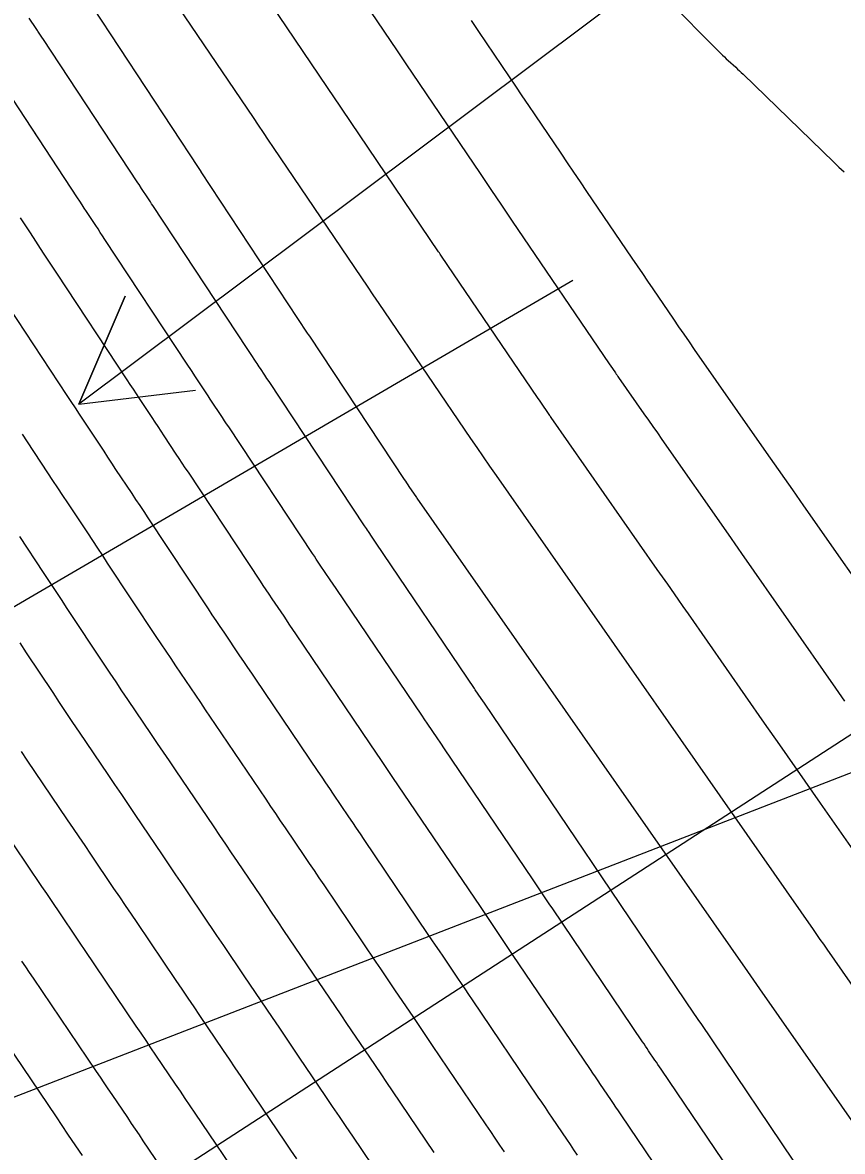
# Model space of a CAD drawing. Extents: x 954385 to 988206, y 1868364 to 1924553.
# Drawn here: x 956029 to 956070.9, y 1922574.4 to 1922632.1 of the extents above; entities that cross this region are included whole.
import ezdxf

# ---------------------------------------------------------------- set-up
doc = ezdxf.new("R2010")
doc.units = 0
for name, color, linetype in [('Ex_Major Contours', 7, 'Continuous'), ('Ex_Minor Contours', 7, 'Continuous'), ('Slopes', 7, 'Continuous')]:
    doc.layers.add(name, color=color, linetype=linetype)

msp = doc.modelspace()

# ---------------------------------------------------------------- linework, layer by layer
at = {"layer": 'Ex_Major Contours'}
for points in [[(956046.792, 1922632.663), (956048.145, 1922630.662), (956048.595, 1922629.995), (956052.384, 1922624.388), (956052.521, 1922624.186), (956052.657, 1922623.984), (956052.794, 1922623.782), (956052.93, 1922623.58), (956053.477, 1922622.772), (956053.613, 1922622.571), (956053.75, 1922622.369), (956053.887, 1922622.167), (956054.024, 1922621.966), (956058.986, 1922614.671), (956059.065, 1922614.555), (956059.144, 1922614.439), (956059.302, 1922614.207), (956059.342, 1922614.148), (956059.381, 1922614.091), (956059.421, 1922614.033), (956059.462, 1922613.975), (956060.755, 1922612.124), (956060.984, 1922611.796), (956061.213, 1922611.468), (956061.442, 1922611.141), (956061.671, 1922610.813), (956065.056, 1922605.967), (956065.555, 1922605.252), (956065.743, 1922604.984), (956070.551, 1922598.101), (956070.703, 1922597.883), (956070.856, 1922597.664), (956071.008, 1922597.446)], [(956066.366, 1922571.639), (956061.629, 1922578.646), (956061.551, 1922578.763), (956061.472, 1922578.879), (956061.393, 1922578.996), (956061.314, 1922579.113), (956060.998, 1922579.58), (956060.919, 1922579.697), (956060.84, 1922579.814), (956060.761, 1922579.931), (956060.682, 1922580.047), (956056.095, 1922586.83), (956055.922, 1922587.085), (956055.75, 1922587.34), (956055.405, 1922587.851), (956055.232, 1922588.106), (956055.06, 1922588.361), (956050.561, 1922595.013), (956050.373, 1922595.29), (956050.186, 1922595.567), (956049.718, 1922596.259), (956049.531, 1922596.536), (956049.437, 1922596.675), (956045.024, 1922603.199), (956044.722, 1922603.646), (956044.218, 1922604.392), (956044.117, 1922604.541), (956044.017, 1922604.69), (956043.917, 1922604.84), (956043.817, 1922604.99), (956039.54, 1922611.448), (956039.435, 1922611.606), (956039.33, 1922611.764), (956039.225, 1922611.923), (956039.12, 1922612.081), (956038.7, 1922612.715), (956038.595, 1922612.873), (956038.49, 1922613.032), (956038.385, 1922613.19), (956038.28, 1922613.349), (956037.849, 1922614.003), (956037.635, 1922614.327), (956037.421, 1922614.651), (956033.213, 1922621.029), (956033.096, 1922621.206), (956032.979, 1922621.383), (956032.863, 1922621.56), (956032.746, 1922621.737), (956032.279, 1922622.445), (956032.162, 1922622.622), (956032.046, 1922622.799), (956031.929, 1922622.976), (956031.812, 1922623.153), (956027.483, 1922629.719)], [(956028.862, 1922600.422), (956029.199, 1922599.913), (956030.547, 1922597.878), (956030.885, 1922597.37), (956031.224, 1922596.862), (956031.564, 1922596.356), (956031.905, 1922595.85), (956033.362, 1922593.696), (956033.708, 1922593.184), (956034.055, 1922592.671), (956034.402, 1922592.158), (956034.749, 1922591.645), (956036.136, 1922589.594), (956036.483, 1922589.082), (956036.829, 1922588.569), (956037.176, 1922588.056), (956037.523, 1922587.543), (956038.92, 1922585.477), (956039.269, 1922584.961), (956039.617, 1922584.446), (956039.966, 1922583.931), (956040.314, 1922583.415), (956041.753, 1922581.289), (956042.095, 1922580.783), (956042.437, 1922580.277), (956042.78, 1922579.771), (956043.122, 1922579.265), (956044.491, 1922577.241), (956044.834, 1922576.735), (956045.176, 1922576.228), (956045.518, 1922575.722), (956045.86, 1922575.216), (956047.373, 1922572.981)]]:
    msp.add_lwpolyline(points, dxfattribs=at)
at = {"layer": 'Ex_Minor Contours'}
for points in [[(956072.399, 1922588.483), (956069.78, 1922592.232), (956069.001, 1922593.347), (956067.703, 1922595.205), (956066.924, 1922596.32), (956063.028, 1922601.896), (956062.763, 1922602.275), (956062.499, 1922602.654), (956061.97, 1922603.411), (956061.705, 1922603.789), (956061.441, 1922604.168), (956056.02, 1922611.927), (956055.985, 1922611.977), (956055.968, 1922612.002), (956055.95, 1922612.027), (956055.452, 1922612.761), (956055.323, 1922612.951), (956050.411, 1922620.175), (956050.375, 1922620.228), (956050.339, 1922620.282), (956050.303, 1922620.335), (956050.267, 1922620.388), (956044.879, 1922628.355), (956044.805, 1922628.464), (956044.731, 1922628.574), (956044.657, 1922628.683), (956044.583, 1922628.792), (956039.182, 1922636.785)], [(956074.825, 1922578.034), (956070.124, 1922584.767), (956069.946, 1922585.022), (956069.768, 1922585.276), (956069.591, 1922585.531), (956069.413, 1922585.785), (956053.215, 1922608.971), (956052.886, 1922609.443), (956052.559, 1922609.917), (956052.233, 1922610.391), (956051.908, 1922610.866), (956047.52, 1922617.322), (956047.224, 1922617.758), (956046.928, 1922618.194), (956046.632, 1922618.631), (956046.336, 1922619.068), (956041.835, 1922625.724), (956041.577, 1922626.105), (956041.319, 1922626.486), (956041.062, 1922626.867), (956040.804, 1922627.248), (956035.737, 1922634.747)], [(956061.814, 1922633.443), (956064.679, 1922630.531), (956064.772, 1922630.439), (956064.865, 1922630.348), (956064.96, 1922630.258), (956065.057, 1922630.169), (956065.445, 1922629.818), (956065.541, 1922629.73), (956065.637, 1922629.641), (956065.732, 1922629.551), (956065.826, 1922629.461), (956070.454, 1922624.978), (956070.719, 1922624.724), (956070.988, 1922624.475)], [(956068.983, 1922573.119), (956063.674, 1922580.973), (956063.564, 1922581.136), (956063.427, 1922581.339), (956063.344, 1922581.461), (956058.142, 1922589.153), (956058.002, 1922589.36), (956057.826, 1922589.62), (956057.721, 1922589.775), (956052.61, 1922597.333), (956052.439, 1922597.585), (956052.14, 1922598.027), (956052.098, 1922598.09), (956047.076, 1922605.514), (956046.876, 1922605.811), (956046.675, 1922606.107), (956046.625, 1922606.181), (956046.576, 1922606.256), (956046.526, 1922606.33), (956046.476, 1922606.405), (956041.601, 1922613.765), (956041.491, 1922613.931), (956041.38, 1922614.098), (956041.159, 1922614.431), (956041.104, 1922614.514), (956041.049, 1922614.598), (956040.994, 1922614.681), (956040.939, 1922614.764), (956040.656, 1922615.194), (956040.487, 1922615.449), (956035.667, 1922622.754), (956035.603, 1922622.852), (956035.538, 1922622.949), (956035.474, 1922623.046), (956035.41, 1922623.144), (956035.089, 1922623.631), (956034.96, 1922623.825), (956034.896, 1922623.923), (956030.037, 1922631.292), (956030.023, 1922631.312), (956029.996, 1922631.353), (956029.824, 1922631.612), (956029.794, 1922631.657), (956029.764, 1922631.702), (956029.734, 1922631.747), (956029.704, 1922631.792), (956029.348, 1922632.332)], [(956032.591, 1922632.865), (956037.98, 1922624.692), (956038.109, 1922624.497), (956038.121, 1922624.479), (956043.553, 1922616.247), (956043.608, 1922616.163), (956043.662, 1922616.081), (956048.508, 1922608.766), (956048.568, 1922608.676), (956048.628, 1922608.586), (956048.689, 1922608.497), (956048.749, 1922608.407), (956049.136, 1922607.838), (956049.151, 1922607.816), (956066.045, 1922583.634), (956066.201, 1922583.412), (956066.356, 1922583.189), (956066.512, 1922582.966), (956066.668, 1922582.743), (956071.832, 1922575.346)], [(956051.927, 1922632.201), (956052.298, 1922631.652), (956053.865, 1922629.335), (956054.195, 1922628.848), (956054.525, 1922628.36), (956054.854, 1922627.872), (956055.184, 1922627.384), (956056.503, 1922625.432), (956056.833, 1922624.944), (956057.163, 1922624.457), (956057.494, 1922623.97), (956057.825, 1922623.482), (956060.146, 1922620.067), (956060.411, 1922619.678), (956060.675, 1922619.289), (956060.94, 1922618.9), (956061.205, 1922618.511), (956062.263, 1922616.955), (956062.528, 1922616.567), (956062.794, 1922616.179), (956063.062, 1922615.792), (956063.331, 1922615.406), (956066.647, 1922610.659), (956067.212, 1922609.851), (956068.341, 1922608.234), (956068.906, 1922607.426), (956073.245, 1922601.215)], [(956063.749, 1922570.159), (956059.585, 1922576.318), (956059.455, 1922576.511), (956059.325, 1922576.704), (956059.194, 1922576.897), (956059.064, 1922577.09), (956058.542, 1922577.862), (956058.412, 1922578.055), (956058.281, 1922578.248), (956058.151, 1922578.441), (956058.02, 1922578.634), (956054.048, 1922584.507), (956053.911, 1922584.711), (956053.773, 1922584.914), (956053.636, 1922585.117), (956053.498, 1922585.32), (956052.948, 1922586.133), (956052.811, 1922586.337), (956052.673, 1922586.54), (956052.536, 1922586.743), (956052.398, 1922586.946), (956048.511, 1922592.694), (956048.222, 1922593.121), (956047.933, 1922593.549), (956047.354, 1922594.404), (956047.065, 1922594.832), (956046.776, 1922595.26), (956042.972, 1922600.884), (956042.669, 1922601.332), (956042.366, 1922601.78), (956041.76, 1922602.676), (956041.609, 1922602.9), (956041.458, 1922603.125), (956041.308, 1922603.349), (956041.159, 1922603.575), (956037.478, 1922609.131), (956037.323, 1922609.364), (956037.169, 1922609.598), (956037.014, 1922609.831), (956036.859, 1922610.065), (956036.24, 1922610.999), (956036.085, 1922611.232), (956035.931, 1922611.466), (956035.776, 1922611.7), (956035.622, 1922611.934), (956034.986, 1922612.898), (956034.828, 1922613.137), (956034.671, 1922613.376), (956034.513, 1922613.614), (956034.356, 1922613.853), (956030.759, 1922619.304), (956030.59, 1922619.561), (956030.42, 1922619.817), (956030.251, 1922620.074), (956030.082, 1922620.331), (956029.405, 1922621.357), (956029.236, 1922621.614), (956029.067, 1922621.871), (956028.897, 1922622.127)], [(956057.359, 1922574.26), (956057.178, 1922574.529), (956056.996, 1922574.798), (956056.814, 1922575.067), (956056.086, 1922576.144), (956055.904, 1922576.413), (956055.722, 1922576.682), (956055.54, 1922576.951), (956055.358, 1922577.221), (956052.001, 1922582.185), (956051.813, 1922582.464), (956051.624, 1922582.743), (956051.435, 1922583.021), (956051.246, 1922583.3), (956050.492, 1922584.416), (956050.303, 1922584.695), (956050.114, 1922584.974), (956049.926, 1922585.253), (956049.737, 1922585.532), (956046.462, 1922590.374), (956046.267, 1922590.663), (956046.071, 1922590.952), (956045.875, 1922591.242), (956045.68, 1922591.531), (956044.897, 1922592.688), (956044.702, 1922592.977), (956044.506, 1922593.266), (956044.311, 1922593.555), (956044.115, 1922593.845), (956040.92, 1922598.569), (956040.718, 1922598.868), (956040.516, 1922599.167), (956040.314, 1922599.466), (956040.111, 1922599.765), (956039.303, 1922600.96), (956039.101, 1922601.259), (956038.9, 1922601.559), (956038.699, 1922601.859), (956038.5, 1922602.16), (956035.417, 1922606.814), (956035.212, 1922607.122), (956035.008, 1922607.431), (956034.803, 1922607.74), (956034.599, 1922608.048), (956033.781, 1922609.283), (956033.576, 1922609.591), (956033.372, 1922609.9), (956033.168, 1922610.209), (956032.964, 1922610.518), (956032.123, 1922611.793), (956031.914, 1922612.109), (956031.706, 1922612.424), (956031.498, 1922612.74), (956031.29, 1922613.055), (956028.305, 1922617.579)], [(956053.63, 1922574.426), (956053.397, 1922574.771), (956053.163, 1922575.117), (956052.93, 1922575.462), (956052.696, 1922575.807), (956049.954, 1922579.862), (956049.714, 1922580.217), (956049.475, 1922580.571), (956049.235, 1922580.926), (956048.995, 1922581.28), (956048.035, 1922582.699), (956047.795, 1922583.054), (956047.555, 1922583.408), (956047.315, 1922583.763), (956047.076, 1922584.118), (956044.413, 1922588.054), (956044.166, 1922588.419), (956043.92, 1922588.784), (956043.673, 1922589.148), (956043.427, 1922589.513), (956042.44, 1922590.971), (956042.194, 1922591.336), (956041.947, 1922591.7), (956041.701, 1922592.065), (956041.454, 1922592.43), (956038.868, 1922596.254), (956038.615, 1922596.628), (956038.362, 1922597.001), (956038.109, 1922597.375), (956037.856, 1922597.749), (956036.845, 1922599.245), (956036.593, 1922599.619), (956036.341, 1922599.993), (956036.091, 1922600.369), (956035.841, 1922600.745), (956033.355, 1922604.497), (956033.101, 1922604.881), (956032.847, 1922605.264), (956032.593, 1922605.648), (956032.338, 1922606.032), (956031.321, 1922607.567), (956031.067, 1922607.951), (956030.813, 1922608.334), (956030.559, 1922608.719), (956030.305, 1922609.103), (956029.259, 1922610.688), (956029.001, 1922611.08)], [(956050.035, 1922574.394), (956047.907, 1922577.539), (956047.616, 1922577.969), (956047.325, 1922578.4), (956047.034, 1922578.83), (956046.743, 1922579.26), (956045.579, 1922580.982), (956045.287, 1922581.412), (956044.996, 1922581.842), (956044.705, 1922582.273), (956044.414, 1922582.703), (956042.364, 1922585.735), (956042.066, 1922586.175), (956041.769, 1922586.615), (956041.471, 1922587.055), (956041.174, 1922587.495), (956039.983, 1922589.255), (956039.686, 1922589.695), (956039.388, 1922590.135), (956039.091, 1922590.575), (956038.793, 1922591.015), (956036.816, 1922593.939), (956036.512, 1922594.387), (956036.209, 1922594.836), (956035.905, 1922595.285), (956035.602, 1922595.734), (956034.387, 1922597.529), (956034.084, 1922597.978), (956033.783, 1922598.428), (956033.482, 1922598.879), (956033.182, 1922599.33), (956031.294, 1922602.18), (956030.99, 1922602.639), (956030.686, 1922603.098), (956030.382, 1922603.557), (956030.078, 1922604.015), (956028.861, 1922605.851)], [(956043.027, 1922574.057), (956042.719, 1922574.512), (956042.411, 1922574.966), (956040.481, 1922577.819), (956040.18, 1922578.265), (956039.878, 1922578.711), (956039.577, 1922579.157), (956039.275, 1922579.602), (956038.069, 1922581.386), (956037.768, 1922581.831), (956037.466, 1922582.277), (956037.165, 1922582.723), (956036.863, 1922583.169), (956034.863, 1922586.128), (956034.567, 1922586.565), (956034.27, 1922587.003), (956033.974, 1922587.441), (956033.678, 1922587.879), (956032.494, 1922589.63), (956032.198, 1922590.068), (956031.902, 1922590.506), (956031.606, 1922590.943), (956031.31, 1922591.381), (956029.245, 1922594.433), (956028.954, 1922594.864)], [(956040.365, 1922572.644), (956037.821, 1922576.404), (956037.57, 1922576.775), (956037.319, 1922577.145), (956037.069, 1922577.515), (956036.818, 1922577.886), (956035.816, 1922579.368), (956035.566, 1922579.738), (956035.315, 1922580.109), (956035.065, 1922580.479), (956034.814, 1922580.849), (956032.202, 1922584.712), (956031.957, 1922585.075), (956031.711, 1922585.437), (956031.466, 1922585.8), (956031.221, 1922586.163), (956030.239, 1922587.615), (956029.994, 1922587.977), (956029.748, 1922588.34), (956029.503, 1922588.703), (956029.257, 1922589.066), (956026.585, 1922593.017)], [(956028.958, 1922584.16), (956029.153, 1922583.872), (956029.347, 1922583.584), (956029.542, 1922583.296), (956032.765, 1922578.53), (956032.964, 1922578.235), (956033.164, 1922577.94), (956033.363, 1922577.645), (956033.563, 1922577.35), (956034.361, 1922576.169), (956034.561, 1922575.874), (956034.76, 1922575.579), (956034.96, 1922575.284), (956035.16, 1922574.989), (956038.318, 1922570.321)], [(956026.882, 1922581.88), (956030.716, 1922576.21), (956031.013, 1922575.771), (956031.31, 1922575.332), (956031.904, 1922574.453), (956032.053, 1922574.233)]]:
    msp.add_lwpolyline(points, dxfattribs=at)
at = {"layer": 'Slopes'}
for points in [[(956107.131, 1922668.928), (956031.881, 1922612.61), (956034.243, 1922618.125), (956031.881, 1922612.61), (956037.839, 1922613.321)], [(956057.131, 1922618.928), (955902.61, 1922528.71), (955905.585, 1922533.921), (955902.61, 1922528.71), (955908.61, 1922528.74)], [(956107.131, 1922618.928), (955907.99, 1922489.865), (955910.719, 1922495.209), (955907.99, 1922489.865), (955913.982, 1922490.174)], [(956007.131, 1922568.928), (956090.92, 1922601.37), (956087.158, 1922596.696), (956090.92, 1922601.37), (956084.992, 1922602.291)]]:
    msp.add_lwpolyline(points, dxfattribs=at)

doc.saveas('drawing.dxf')
